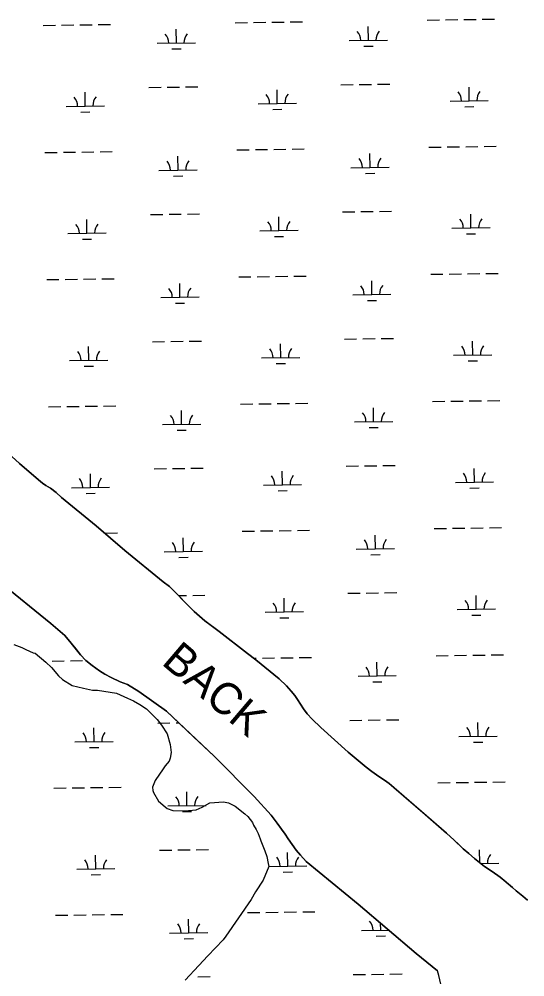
# Model space of a CAD drawing. Extents: x 3767014 to 3805179, y 361544 to 387384.
# Drawn here: x 3792644 to 3793966, y 380182 to 382688 of the extents above; entities that cross this region are included whole.
import ezdxf

# ---------------------------------------------------------------- set-up
doc = ezdxf.new("R2010")
doc.units = 0
for name, color, linetype in [('V-RIVR-IDEN', 7, 'Continuous'), ('V-SITE-VEGE', 7, 'Continuous'), ('V-TOPO-SHOR', 7, 'Continuous'), ('V-WETL-SWMP', 7, 'Continuous')]:
    doc.layers.add(name, color=color, linetype=linetype)

msp = doc.modelspace()

# ---------------------------------------------------------------- linework, layer by layer
at = {"layer": 'V-SITE-VEGE'}
for p, q in [((3792629.907, 381051.024), (3792651.151, 381043.072)), ((3792651.151, 381043.072), (3792661.772, 381037.768)), ((3792661.772, 381037.768), (3792680.361, 381029.813)), ((3792680.361, 381029.813), (3792685.672, 381028.488)), ((3792685.672, 381028.488), (3792713.562, 381004.61)), ((3792713.562, 381004.61), (3792728.17, 380991.343)), ((3792728.17, 380991.343), (3792746.768, 380968.787)), ((3792746.768, 380968.787), (3792757.393, 380959.501)), ((3792757.393, 380959.501), (3792782.622, 380943.586)), ((3792782.622, 380943.586), (3792811.829, 380936.965)), ((3792811.829, 380936.965), (3792835.727, 380931.669)), ((3792835.727, 380931.669), (3792849, 380931.677)), ((3792849, 380931.677), (3792898.119, 380923.739)), ((3792898.119, 380923.739), (3792927.332, 380910.48)), ((3792927.332, 380910.48), (3792943.263, 380903.853)), ((3792943.263, 380903.853), (3792959.199, 380894.569)), ((3792959.199, 380894.569), (3792976.461, 380882.632)), ((3792976.461, 380882.632), (3793004.353, 380854.771)), ((3793004.353, 380854.771), (3793016.309, 380840.176)), ((3793016.309, 380840.176), (3793030.924, 380817.618)), ((3793030.924, 380817.618), (3793038.903, 380789.744)), ((3793038.903, 380789.744), (3793041.569, 380768.509)), ((3793041.569, 380768.509), (3793038.923, 380753.902)), ((3793036.273, 380745.938), (3793025.66, 380733.986)), ((3793038.923, 380753.902), (3793036.273, 380745.938)), ((3793020.354, 380726.019), (3792999.133, 380695.475)), ((3793025.66, 380733.986), (3793020.354, 380726.019)), ((3792999.133, 380695.475), (3792992.505, 380678.214)), ((3792992.505, 380678.214), (3792993.839, 380668.923)), ((3792993.839, 380668.923), (3792995.168, 380663.614)), ((3792995.168, 380663.614), (3793008.455, 380641.056)), ((3793008.455, 380641.056), (3793025.72, 380626.464)), ((3793142.53, 380637.148), (3793178.367, 380639.823)), ((3793178.367, 380639.823), (3793191.645, 380637.175)), ((3793025.72, 380626.464), (3793031.032, 380622.486)), ((3793031.032, 380622.486), (3793045.637, 380617.182)), ((3793045.637, 380617.182), (3793077.495, 380615.871)), ((3793077.495, 380615.871), (3793106.698, 380618.544)), ((3793106.698, 380618.544), (3793122.623, 380625.19)), ((3793122.623, 380625.19), (3793142.53, 380637.148)), ((3793191.645, 380637.175), (3793208.905, 380627.891)), ((3793208.905, 380627.891), (3793234.139, 380607.995)), ((3793234.139, 380607.995), (3793242.107, 380601.361)), ((3793242.107, 380601.361), (3793254.064, 380585.438)), ((3793254.064, 380585.438), (3793256.722, 380578.805)), ((3793256.722, 380578.805), (3793263.366, 380566.861)), ((3793263.366, 380566.861), (3793268.68, 380556.244)), ((3793268.68, 380556.244), (3793273.999, 380542.973)), ((3793273.999, 380542.973), (3793275.328, 380537.662)), ((3793275.328, 380537.662), (3793285.963, 380511.12)), ((3793285.963, 380511.12), (3793291.28, 380496.524)), ((3793291.28, 380496.524), (3793295.273, 380477.941)), ((3793296.605, 380469.976), (3793282.023, 380434.128)), ((3793295.273, 380477.941), (3793296.605, 380469.976)), ((3793282.023, 380434.128), (3793262.129, 380403.586)), ((3793262.129, 380403.586), (3793250.193, 380383.665)), ((3793250.193, 380383.665), (3793183.875, 380288.054)), ((3793177.241, 380278.758), (3793137.442, 380236.258)), ((3793183.875, 380288.054), (3793177.241, 380278.758)), ((3793137.442, 380236.258), (3793113.563, 380211.023)), ((3793113.563, 380211.023), (3793077.743, 380172.508))]:
    msp.add_line(p, q, dxfattribs=at)
at = {"layer": 'V-TOPO-SHOR'}
for points in [[(3792554.493, 381606.526), (3792644.712, 381525.114), (3792694.433, 381482.36), (3792705.454, 381473.656), (3792714.168, 381467.512), (3792725.954, 381460.346), (3792740.818, 381449.34), (3792754.917, 381436.282), (3792845.387, 381362.042), (3792919.969, 381296.76), (3793020.436, 381214.84), (3793036.58, 381202.552), (3793054.267, 381185.398), (3793074.259, 381164.916), (3793088.614, 381150.322), (3793101.428, 381137.519), (3793115.013, 381124.975), (3793129.365, 381113.199), (3793145.511, 381101.167), (3793166.784, 381085.298), (3793240.85, 381027.7), (3793262.376, 381010.804), (3793323.63, 380961.396), (3793343.109, 380943.218), (3793355.413, 380929.391), (3793364.897, 380917.613), (3793371.822, 380907.369), (3793379.256, 380895.333), (3793387.204, 380882.529), (3793396.69, 380869.983)], [(3792590.811, 381216.3), (3792727.121, 381106.445), (3792763.523, 381074.726), (3792780.179, 381054.608), (3792791.799, 381040.293), (3792804.581, 381024.429), (3792818.524, 381009.728), (3792835.176, 380996.576), (3792853.764, 380982.267), (3792868.089, 380973.37), (3792884.353, 380965.252), (3792907.97, 380953.652), (3792926.941, 380946.695), (3792957.143, 380928.519), (3793029.167, 380876.692), (3793099.651, 380809.768), (3793153.482, 380758.705), (3793258.438, 380653.092), (3793302.593, 380604.343), (3793318.86, 380583.839), (3793330.096, 380567.975), (3793339.391, 380555.205), (3793347.528, 380542.823), (3793357.987, 380528.121), (3793368.446, 380513.031), (3793379.293, 380499.877), (3793394.397, 380483.628), (3793529.935, 380371.84), (3793681.739, 380243.029), (3793737.891, 380197.383)], [(3793396.69, 380869.983), (3793410.021, 380855.389), (3793432.575, 380834.395), (3793503.827, 380769.879), (3793551.241, 380729.943), (3793565.593, 380719.191), (3793577.893, 380710.487), (3793589.426, 380702.553), (3793598.908, 380696.409), (3793610.952, 380687.707), (3793622.999, 380677.211), (3793705.015, 380606.039), (3793761.4, 380557.141), (3793781.391, 380539.221), (3793792.669, 380528.467), (3793804.972, 380516.691), (3793819.326, 380503.891)], [(3793819.326, 380503.891), (3793833.934, 380491.345), (3793847.005, 380481.105), (3793860.587, 380470.355), (3793880.575, 380456.789), (3793901.078, 380442.711), (3793910.816, 380434.517), (3793922.095, 380425.045), (3793933.885, 380415.061), (3793943.623, 380406.613), (3793960.54, 380392.277), (3793972.584, 380382.293)], [(3793745.907, 380135.427), (3793747.845, 380144.754), (3793747.06, 380158.743), (3793745.502, 380165.737), (3793741.217, 380184.776), (3793737.891, 380197.383)]]:
    msp.add_lwpolyline(points, dxfattribs=at)
at = {"layer": 'V-WETL-SWMP'}
for p, q in [((3792706.924, 382671.169), (3792738.921, 382671.614)), ((3792754.919, 382671.836), (3792786.916, 382672.281)), ((3792802.914, 382672.503), (3792834.911, 382672.947)), ((3792850.91, 382673.17), (3792882.907, 382673.614)), ((3793208.783, 382678.141), (3793240.78, 382678.585)), ((3793256.779, 382678.808), (3793288.776, 382679.252)), ((3793304.774, 382679.474), (3793336.771, 382679.919)), ((3793352.769, 382680.141), (3793384.766, 382680.586)), ((3793710.643, 382685.112), (3793742.64, 382685.557)), ((3793758.638, 382685.779), (3793790.635, 382686.224)), ((3793806.634, 382686.446), (3793838.631, 382686.89)), ((3793854.629, 382687.112), (3793886.626, 382687.557)), ((3793054.911, 382625.257), (3793054.411, 382661.253)), ((3793556.771, 382632.228), (3793556.271, 382668.225)), ((3793004.916, 382624.562), (3793104.906, 382625.951)), ((3793506.775, 382631.533), (3793606.766, 382632.922)), ((3793043.127, 382609.66), (3793067.124, 382609.994)), ((3793544.986, 382616.632), (3793568.984, 382616.965)), ((3792816.71, 382460.07), (3792816.21, 382496.067)), ((3792983.113, 382508.816), (3793015.11, 382509.261)), ((3793031.109, 382509.483), (3793063.106, 382509.927)), ((3793079.104, 382510.149), (3793111.101, 382510.594)), ((3793318.57, 382467.041), (3793318.07, 382503.038)), ((3793484.973, 382515.787), (3793516.97, 382516.232)), ((3793532.968, 382516.454), (3793564.965, 382516.899)), ((3793580.964, 382517.121), (3793612.961, 382517.565)), ((3793820.43, 382474.013), (3793819.93, 382510.009)), ((3793770.434, 382473.318), (3793870.425, 382474.707)), ((3792766.715, 382459.376), (3792866.706, 382460.765)), ((3792804.926, 382444.474), (3792828.924, 382444.807)), ((3793268.575, 382466.347), (3793368.565, 382467.736)), ((3793306.786, 382451.445), (3793330.783, 382451.779)), ((3793808.645, 382458.417), (3793832.643, 382458.75)), ((3793213.404, 382345.498), (3793245.401, 382345.942)), ((3793261.399, 382346.165), (3793293.396, 382346.609)), ((3793309.395, 382346.831), (3793341.392, 382347.276)), ((3793357.39, 382347.498), (3793389.387, 382347.943)), ((3793715.264, 382352.469), (3793747.261, 382352.914)), ((3793763.259, 382353.136), (3793795.256, 382353.581)), ((3793811.254, 382353.803), (3793843.251, 382354.247)), ((3793859.25, 382354.47), (3793891.247, 382354.914)), ((3792711.545, 382338.527), (3792743.541, 382338.971)), ((3792759.54, 382339.193), (3792791.537, 382339.638)), ((3792807.535, 382339.86), (3792839.532, 382340.304)), ((3792855.531, 382340.527), (3792887.528, 382340.971)), ((3793059.532, 382292.614), (3793059.032, 382328.61)), ((3793561.391, 382299.585), (3793560.891, 382335.582)), ((3793009.537, 382291.919), (3793109.527, 382293.308)), ((3793511.396, 382298.891), (3793611.387, 382300.28)), ((3793047.747, 382277.017), (3793071.745, 382277.351)), ((3793549.607, 382283.989), (3793573.605, 382284.322)), ((3792987.734, 382176.173), (3793019.731, 382176.618)), ((3793035.73, 382176.84), (3793067.727, 382177.284)), ((3793083.725, 382177.507), (3793115.722, 382177.951)), ((3793323.191, 382134.399), (3793322.691, 382170.395)), ((3793489.594, 382183.145), (3793521.591, 382183.589)), ((3793537.589, 382183.811), (3793569.586, 382184.256)), ((3793585.585, 382184.478), (3793617.581, 382184.922)), ((3793825.05, 382141.37), (3793824.55, 382177.367)), ((3792821.331, 382127.427), (3792820.831, 382163.424)), ((3792771.336, 382126.733), (3792871.326, 382128.122)), ((3793273.196, 382133.704), (3793373.186, 382135.093)), ((3793311.406, 382118.802), (3793335.404, 382119.136)), ((3793775.055, 382140.676), (3793875.046, 382142.065)), ((3793813.266, 382125.774), (3793837.264, 382126.107)), ((3792809.547, 382111.831), (3792833.544, 382112.164)), ((3793719.885, 382019.827), (3793751.881, 382020.271)), ((3793767.88, 382020.493), (3793799.877, 382020.938)), ((3793815.875, 382021.16), (3793847.872, 382021.604)), ((3793863.871, 382021.827), (3793895.868, 382022.271)), ((3792716.165, 382005.884), (3792748.162, 382006.328)), ((3792764.161, 382006.55), (3792796.158, 382006.995)), ((3792812.156, 382007.217), (3792844.153, 382007.662)), ((3792860.151, 382007.884), (3792892.148, 382008.328)), ((3793064.153, 381959.971), (3793063.653, 381995.967)), ((3793218.025, 382012.855), (3793250.022, 382013.3)), ((3793266.02, 382013.522), (3793298.017, 382013.966)), ((3793314.016, 382014.189), (3793346.013, 382014.633)), ((3793362.011, 382014.855), (3793394.008, 382015.3)), ((3793566.012, 381966.942), (3793565.512, 382002.939)), ((3793516.017, 381966.248), (3793616.007, 381967.637)), ((3793014.157, 381959.276), (3793114.148, 381960.665)), ((3793052.368, 381944.375), (3793076.366, 381944.708)), ((3793554.228, 381951.346), (3793578.225, 381951.679)), ((3792992.355, 381843.53), (3793024.352, 381843.975)), ((3793040.35, 381844.197), (3793072.347, 381844.641)), ((3793088.346, 381844.864), (3793120.343, 381845.308)), ((3793494.215, 381850.502), (3793526.212, 381850.946)), ((3793542.21, 381851.168), (3793574.207, 381851.613)), ((3793590.205, 381851.835), (3793622.202, 381852.28)), ((3793829.671, 381808.727), (3793829.171, 381844.724)), ((3792825.952, 381794.784), (3792825.452, 381830.781)), ((3793327.812, 381801.756), (3793327.312, 381837.752)), ((3792775.957, 381794.09), (3792875.947, 381795.479)), ((3793277.816, 381801.061), (3793377.807, 381802.45)), ((3793779.676, 381808.033), (3793879.666, 381809.422)), ((3793817.887, 381793.131), (3793841.884, 381793.464)), ((3792814.168, 381779.188), (3792838.165, 381779.521)), ((3793316.027, 381786.159), (3793340.025, 381786.493)), ((3792720.786, 381673.241), (3792752.783, 381673.685)), ((3792768.782, 381673.907), (3792800.778, 381674.352)), ((3792816.777, 381674.574), (3792848.774, 381675.019)), ((3792864.772, 381675.241), (3792896.769, 381675.685)), ((3793222.646, 381680.212), (3793254.643, 381680.657)), ((3793270.641, 381680.879), (3793302.638, 381681.323)), ((3793318.636, 381681.546), (3793350.633, 381681.99)), ((3793366.632, 381682.212), (3793398.629, 381682.657)), ((3793570.633, 381634.299), (3793570.133, 381670.296)), ((3793724.505, 381687.184), (3793756.502, 381687.628)), ((3793772.501, 381687.85), (3793804.498, 381688.295)), ((3793820.496, 381688.517), (3793852.493, 381688.962)), ((3793868.491, 381689.184), (3793900.488, 381689.628)), ((3793068.773, 381627.328), (3793068.273, 381663.324)), ((3793018.778, 381626.633), (3793118.769, 381628.022)), ((3793520.638, 381633.605), (3793620.628, 381634.994)), ((3793558.849, 381618.703), (3793582.846, 381619.036)), ((3793056.989, 381611.732), (3793080.987, 381612.065)), ((3793498.835, 381517.859), (3793530.832, 381518.303)), ((3793546.831, 381518.525), (3793578.828, 381518.97)), ((3793594.826, 381519.192), (3793626.823, 381519.637)), ((3792830.573, 381462.141), (3792830.073, 381498.138)), ((3792996.976, 381510.887), (3793028.973, 381511.332)), ((3793044.971, 381511.554), (3793076.968, 381511.999)), ((3793092.967, 381512.221), (3793124.964, 381512.665)), ((3793332.432, 381469.113), (3793331.932, 381505.109)), ((3793834.292, 381476.084), (3793833.792, 381512.081)), ((3793282.437, 381468.418), (3793382.428, 381469.807)), ((3793784.297, 381475.39), (3793884.287, 381476.779)), ((3792780.578, 381461.447), (3792880.568, 381462.836)), ((3792818.788, 381446.545), (3792842.786, 381446.878)), ((3793320.648, 381453.517), (3793344.646, 381453.85)), ((3793822.508, 381460.488), (3793846.505, 381460.821)), ((3792869.393, 381342.598), (3792901.39, 381343.042)), ((3793227.267, 381347.569), (3793259.263, 381348.014)), ((3793275.262, 381348.236), (3793307.259, 381348.68)), ((3793323.257, 381348.903), (3793355.254, 381349.347)), ((3793371.253, 381349.569), (3793403.25, 381350.014)), ((3793729.126, 381354.541), (3793761.123, 381354.985)), ((3793777.122, 381355.207), (3793809.118, 381355.652)), ((3793825.117, 381355.874), (3793857.114, 381356.319)), ((3793873.112, 381356.541), (3793905.109, 381356.985)), ((3793073.394, 381294.685), (3793072.894, 381330.681)), ((3793575.254, 381301.656), (3793574.754, 381337.653)), ((3793023.399, 381293.99), (3793123.389, 381295.379)), ((3793525.259, 381300.962), (3793625.249, 381302.351)), ((3793061.61, 381279.089), (3793085.607, 381279.422)), ((3793563.469, 381286.06), (3793587.467, 381286.394)), ((3792727.121, 381106.446), (3792590.81, 381216.299)), ((3793060.471, 381179.062), (3793081.589, 381179.356)), ((3793097.587, 381179.578), (3793129.584, 381180.022)), ((3793337.053, 381136.47), (3793336.553, 381172.466)), ((3793503.456, 381185.216), (3793535.453, 381185.66)), ((3793551.452, 381185.883), (3793583.449, 381186.327)), ((3793599.447, 381186.549), (3793631.444, 381186.994)), ((3793838.913, 381143.441), (3793838.413, 381179.438)), ((3793788.918, 381142.747), (3793888.908, 381144.136)), ((3793287.058, 381135.775), (3793387.048, 381137.164)), ((3793325.269, 381120.874), (3793349.266, 381121.207)), ((3793827.128, 381127.845), (3793851.126, 381128.178)), ((3792763.523, 381074.726), (3792727.121, 381106.446)), ((3792780.179, 381054.608), (3792763.523, 381074.726)), ((3792804.581, 381024.429), (3792780.179, 381054.608)), ((3792818.524, 381009.728), (3792804.581, 381024.429)), ((3793256.684, 381015.271), (3793263.884, 381015.371)), ((3793279.883, 381015.593), (3793311.88, 381016.038)), ((3793327.878, 381016.26), (3793359.875, 381016.704)), ((3793375.873, 381016.927), (3793407.87, 381017.371)), ((3793733.747, 381021.898), (3793765.744, 381022.342)), ((3793781.742, 381022.565), (3793813.739, 381023.009)), ((3793829.738, 381023.231), (3793861.735, 381023.676)), ((3793877.733, 381023.898), (3793909.73, 381024.342)), ((3792730.027, 381007.955), (3792762.024, 381008.4)), ((3792778.022, 381008.622), (3792810.019, 381009.067)), ((3792835.176, 380996.577), (3792818.524, 381009.728)), ((3792853.763, 380982.266), (3792835.176, 380996.577)), ((3793579.875, 380969.013), (3793579.375, 381005.01)), ((3792868.09, 380973.371), (3792853.763, 380982.266)), ((3792884.352, 380965.251), (3792868.09, 380973.371)), ((3792907.97, 380953.652), (3792884.352, 380965.251)), ((3793529.88, 380968.319), (3793629.87, 380969.708)), ((3792926.94, 380946.696), (3792907.97, 380953.652)), ((3792957.142, 380928.52), (3792926.94, 380946.696)), ((3793568.09, 380953.417), (3793592.088, 380953.751)), ((3793029.167, 380876.692), (3792957.142, 380928.52)), ((3793153.483, 380758.704), (3793029.167, 380876.692)), ((3793006.216, 380845.602), (3793038.213, 380846.046)), ((3793054.212, 380846.269), (3793061.122, 380846.365)), ((3793508.077, 380852.573), (3793540.074, 380853.017)), ((3793556.072, 380853.24), (3793588.069, 380853.684)), ((3793604.068, 380853.906), (3793636.065, 380854.351)), ((3793843.534, 380810.798), (3793843.034, 380846.795)), ((3792839.813, 380796.856), (3792839.313, 380832.852)), ((3792789.818, 380796.161), (3792889.809, 380797.55)), ((3793793.539, 380810.104), (3793893.529, 380811.493)), ((3793831.749, 380795.202), (3793855.747, 380795.536)), ((3792828.029, 380781.26), (3792852.027, 380781.593)), ((3793258.439, 380653.091), (3793153.483, 380758.704)), ((3793738.368, 380689.255), (3793770.365, 380689.699)), ((3793786.363, 380689.922), (3793818.36, 380690.366)), ((3793834.359, 380690.588), (3793866.355, 380691.033)), ((3793882.354, 380691.255), (3793914.351, 380691.7)), ((3792734.648, 380675.313), (3792766.645, 380675.757)), ((3792782.643, 380675.979), (3792814.64, 380676.424)), ((3792830.638, 380676.646), (3792862.635, 380677.09)), ((3792878.634, 380677.313), (3792910.631, 380677.757)), ((3793082.635, 380629.4), (3793082.135, 380665.396)), ((3793302.593, 380604.344), (3793258.439, 380653.091)), ((3793032.64, 380628.705), (3793132.63, 380630.094)), ((3793070.85, 380613.803), (3793094.848, 380614.137)), ((3793318.861, 380583.838), (3793302.593, 380604.344)), ((3793330.095, 380567.974), (3793318.861, 380583.838)), ((3793339.392, 380555.206), (3793330.095, 380567.974)), ((3793347.528, 380542.824), (3793339.392, 380555.206)), ((3793357.987, 380528.121), (3793347.528, 380542.824)), ((3793058.833, 380513.626), (3793090.83, 380514.07)), ((3793106.828, 380514.293), (3793138.825, 380514.737)), ((3793368.446, 380513.031), (3793357.987, 380528.121)), ((3793848.127, 380480.167), (3793847.654, 380514.152)), ((3792844.434, 380464.213), (3792843.934, 380500.21)), ((3793010.837, 380512.959), (3793042.834, 380513.404)), ((3793346.294, 380471.185), (3793345.794, 380507.181)), ((3793379.292, 380499.877), (3793368.446, 380513.031)), ((3793394.396, 380483.628), (3793379.292, 380499.877)), ((3792794.439, 380463.519), (3792894.43, 380464.908)), ((3793296.299, 380470.49), (3793396.289, 380471.879)), ((3793529.935, 380371.839), (3793394.396, 380483.628)), ((3793850.637, 380478.19), (3793898.15, 380478.85)), ((3792832.65, 380448.617), (3792856.648, 380448.95)), ((3793334.509, 380455.588), (3793358.507, 380455.922)), ((3793681.739, 380243.028), (3793529.935, 380371.839)), ((3792739.269, 380342.67), (3792771.265, 380343.114)), ((3792787.264, 380343.336), (3792819.261, 380343.781)), ((3792835.259, 380344.003), (3792867.256, 380344.448)), ((3792883.255, 380344.67), (3792915.252, 380345.114)), ((3793241.128, 380349.641), (3793273.125, 380350.086)), ((3793289.123, 380350.308), (3793321.12, 380350.752)), ((3793337.119, 380350.975), (3793369.116, 380351.419)), ((3793385.114, 380351.641), (3793417.111, 380352.086)), ((3793087.256, 380296.757), (3793086.756, 380332.753)), ((3793589.115, 380303.728), (3793588.864, 380321.837)), ((3793037.261, 380296.062), (3793137.251, 380297.451)), ((3793539.12, 380303.034), (3793609.865, 380304.016)), ((3793577.331, 380288.132), (3793601.328, 380288.465)), ((3793075.471, 380281.161), (3793099.469, 380281.494)), ((3793737.891, 380197.384), (3793681.739, 380243.028)), ((3793565.313, 380187.954), (3793597.31, 380188.399)), ((3793613.308, 380188.621), (3793645.305, 380189.066)), ((3793741.217, 380184.775), (3793737.891, 380197.384)), ((3793111.449, 380181.65), (3793143.446, 380182.094)), ((3793517.318, 380187.288), (3793549.315, 380187.732)), ((3793747.06, 380158.743), (3793741.217, 380184.775))]:
    msp.add_line(p, q, dxfattribs=at)
msp.add_lwpolyline([(3793972.584, 380382.292), (3793960.539, 380392.276), (3793943.623, 380406.613), (3793933.884, 380415.061), (3793901.078, 380442.71), (3793880.576, 380456.788), (3793860.587, 380470.354), (3793833.934, 380491.345), (3793819.325, 380503.89), (3793804.972, 380516.69), (3793781.391, 380539.22), (3793761.4, 380557.141), (3793610.953, 380687.706), (3793598.908, 380696.409), (3793589.426, 380702.552), (3793577.894, 380710.487), (3793565.593, 380719.19), (3793551.241, 380729.942), (3793503.827, 380769.878), (3793432.575, 380834.394), (3793410.02, 380855.388), (3793396.69, 380869.983), (3793387.205, 380882.53), (3793371.821, 380907.37), (3793364.898, 380917.613), (3793355.413, 380929.392), (3793343.109, 380943.218), (3793323.63, 380961.396), (3793262.377, 381010.803), (3793240.849, 381027.699), (3793166.783, 381085.297), (3793129.366, 381113.199), (3793115.013, 381124.975), (3793101.429, 381137.52), (3793088.613, 381150.321), (3793054.267, 381185.398), (3793036.581, 381202.552), (3793020.435, 381214.839), (3792919.97, 381296.759), (3792845.387, 381362.042), (3792754.916, 381436.282), (3792740.819, 381449.339), (3792725.955, 381460.346), (3792714.167, 381467.512), (3792705.454, 381473.655), (3792694.433, 381482.359), (3792644.712, 381525.113), (3792554.493, 381606.526)], dxfattribs=at)
for centre, start, end in [((3792999.667, 382624.964), 0.024037, 41.567696), ((3793110.142, 382626.499), 140.024034, 181.567693), ((3793501.526, 382631.935), 0.024037, 41.567696), ((3793612.002, 382633.47), 140.024034, 181.567693), ((3793765.185, 382473.72), 0.024037, 41.567696), ((3793875.661, 382475.255), 140.024034, 181.567693), ((3792761.466, 382459.777), 0.024037, 41.567696), ((3792871.941, 382461.312), 140.024034, 181.567693), ((3793263.326, 382466.749), 0.024037, 41.567696), ((3793373.801, 382468.284), 140.024034, 181.567693), ((3793506.147, 382299.293), 0.024037, 41.567696), ((3793616.622, 382300.827), 140.024034, 181.567693), ((3793004.288, 382292.321), 0.024037, 41.567696), ((3793114.763, 382293.856), 140.024034, 181.567693), ((3792766.087, 382127.135), 0.024037, 41.567696), ((3792876.562, 382128.669), 140.024034, 181.567693), ((3793267.947, 382134.106), 0.024037, 41.567696), ((3793378.422, 382135.641), 140.024034, 181.567693), ((3793769.806, 382141.077), 0.024037, 41.567696), ((3793880.281, 382142.612), 140.024034, 181.567693), ((3793008.908, 381959.678), 0.024037, 41.567696), ((3793119.384, 381961.213), 140.024034, 181.567693), ((3793510.768, 381966.65), 0.024037, 41.567696), ((3793621.243, 381968.184), 140.024034, 181.567693), ((3792770.708, 381794.492), 0.024037, 41.567696), ((3792881.183, 381796.026), 140.024034, 181.567693), ((3793272.567, 381801.463), 0.024037, 41.567696), ((3793383.043, 381802.998), 140.024034, 181.567693), ((3793774.427, 381808.435), 0.024037, 41.567696), ((3793884.902, 381809.969), 140.024034, 181.567693), ((3793013.529, 381627.035), 0.024037, 41.567696), ((3793124.004, 381628.57), 140.024034, 181.567693), ((3793515.389, 381634.007), 0.024037, 41.567696), ((3793625.864, 381635.541), 140.024034, 181.567693), ((3793277.188, 381468.82), 0.024037, 41.567696), ((3793387.664, 381470.355), 140.024034, 181.567693), ((3793779.048, 381475.792), 0.024037, 41.567696), ((3793889.523, 381477.326), 140.024034, 181.567693), ((3792775.329, 381461.849), 0.024037, 41.567696), ((3792885.804, 381463.383), 140.024034, 181.567693), ((3793018.15, 381294.392), 0.024037, 41.567696), ((3793128.625, 381295.927), 140.024034, 181.567693), ((3793520.01, 381301.364), 0.024037, 41.567696), ((3793630.485, 381302.898), 140.024034, 181.567693), ((3793783.669, 381143.149), 0.024037, 41.567696), ((3793894.144, 381144.683), 140.024034, 181.567693), ((3793281.809, 381136.177), 0.024037, 41.567696), ((3793392.284, 381137.712), 140.024034, 181.567693), ((3793524.63, 380968.721), 0.024037, 41.567696), ((3793635.106, 380970.256), 140.024034, 181.567693), ((3792784.569, 380796.563), 0.024037, 41.567696), ((3792895.044, 380798.098), 140.024034, 181.567693), ((3793788.29, 380810.506), 0.024037, 41.567696), ((3793898.765, 380812.04), 140.024034, 181.567693), ((3793027.391, 380629.107), 0.024037, 41.567696), ((3793137.866, 380630.642), 140.024034, 181.567693), ((3793291.05, 380470.892), 0.024037, 41.567696), ((3793401.525, 380472.427), 140.024034, 181.567693), ((3793903.386, 380479.398), 140.024034, 181.567693), ((3792789.19, 380463.921), 0.024037, 41.567696), ((3792899.665, 380465.455), 140.024034, 181.567693), ((3793032.012, 380296.464), 0.024037, 41.567696), ((3793142.487, 380297.999), 140.024034, 181.567693), ((3793533.871, 380303.436), 0.024037, 41.567696), ((3793644.346, 380304.97), 180.497274, 181.567693)]:
    msp.add_arc(centre, 35.246, start, end, dxfattribs=at)

# ---------------------------------------------------------------- texts
at = {"layer": 'V-RIVR-IDEN'}
msp.add_text('BACK', height=83, rotation=319.619904, dxfattribs=at).set_placement((3793013.418, 381001.393))

doc.saveas('drawing.dxf')
